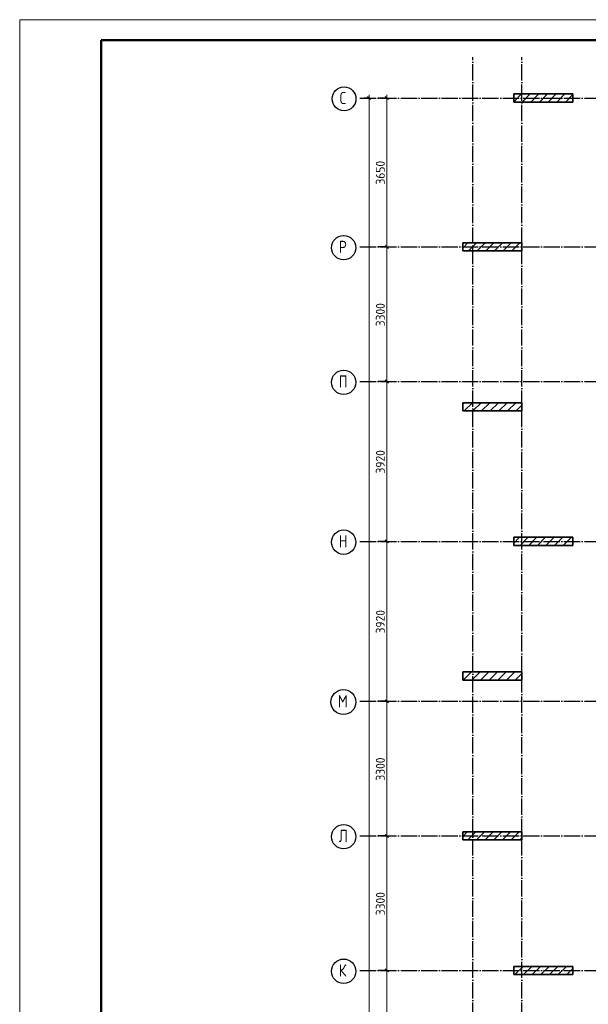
# Model space of a CAD drawing. Header units: millimetres. Extents: x -49773 to 2322955, y -3321 to 58485.
# Tile 408 of 580: x 1557507 to 1571441, y 32408 to 56548. Entities that reach past the tile are written whole.
import ezdxf

# ---------------------------------------------------------------- set-up
doc = ezdxf.new("R2010")
doc.units = ezdxf.units.MM
doc.linetypes.add('______11', pattern=[500, 400, -50, 0, -50])
doc.linetypes.add('______5', pattern=[1100, 800, -100, 100, -100])
doc.layers.add('Standard', color=7, linetype='Continuous', lineweight=25)
doc.layers.add('Размерная линия_ общее', color=7, linetype='Continuous', lineweight=13)
doc.layers.add('Осевая линия_ общее', color=7, linetype='______5', lineweight=13, true_color=0xa0a0a0)
doc.styles.add('ISOCPEUR', font='txt')

msp = doc.modelspace()

# ---------------------------------------------------------------- linework, layer by layer
at = {"color": 7, "linetype": 'Continuous', "lineweight": 35, "transparency": 33554687}
for p, q in [((1571062.8, 54727.4), (1569612.8, 54727.4)), ((1569612.8, 54727.4), (1569612.8, 54527.4)), ((1571062.8, 54527.4), (1571062.8, 54727.4)), ((1569612.8, 54527.4), (1571062.8, 54527.4)), ((1569812.8, 51077.4), (1568362.8, 51077.4)), ((1568362.8, 51077.4), (1568362.8, 50877.4)), ((1569812.8, 50877.4), (1569812.8, 51077.4)), ((1568362.8, 50877.4), (1569812.8, 50877.4)), ((1569812.8, 47157.4), (1568362.8, 47157.4)), ((1568362.8, 47157.4), (1568362.8, 46957.4)), ((1569812.8, 46957.4), (1569812.8, 47157.4)), ((1568362.8, 46957.4), (1569812.8, 46957.4)), ((1571062.8, 43857.4), (1569612.8, 43857.4)), ((1569612.8, 43857.4), (1569612.8, 43657.4)), ((1571062.8, 43657.4), (1571062.8, 43857.4)), ((1569612.8, 43657.4), (1571062.8, 43657.4)), ((1569812.8, 40557.4), (1568362.8, 40557.4)), ((1568362.8, 40557.4), (1568362.8, 40357.4)), ((1569812.8, 40357.4), (1569812.8, 40557.4)), ((1568362.8, 40357.4), (1569812.8, 40357.4)), ((1569812.8, 36637.4), (1568362.8, 36637.4)), ((1568362.8, 36637.4), (1568362.8, 36437.4)), ((1569812.8, 36437.4), (1569812.8, 36637.4)), ((1568362.8, 36437.4), (1569812.8, 36437.4)), ((1571062.8, 33337.4), (1569612.8, 33337.4)), ((1569612.8, 33337.4), (1569612.8, 33137.4)), ((1571062.8, 33137.4), (1571062.8, 33337.4)), ((1569612.8, 33137.4), (1571062.8, 33137.4))]:
    msp.add_line(p, q, dxfattribs=at)
at = {"color": 253, "linetype": '______11', "lineweight": 18, "true_color": 0xababab, "transparency": 33554687}
for p, q in [((1569612.8, 54533.7), (1569806.6, 54727.4)), ((1570030.8, 54527.4), (1570230.8, 54727.4)), ((1570455.1, 54527.4), (1570655.1, 54727.4)), ((1570879.3, 54527.4), (1571062.8, 54710.9)), ((1568502.2, 50877.4), (1568702.1, 51077.4)), ((1568926.4, 50877.4), (1569126.4, 51077.4)), ((1569350.7, 50877.4), (1569550.7, 51077.4)), ((1569774.9, 50877.4), (1569812.8, 50915.3)), ((1568400.5, 46957.4), (1568600.5, 47157.4)), ((1568824.8, 46957.4), (1569024.8, 47157.4)), ((1569249.1, 46957.4), (1569449.1, 47157.4)), ((1569673.3, 46957.4), (1569812.8, 47096.9)), ((1569767.4, 43657.4), (1569967.4, 43857.4)), ((1570191.7, 43657.4), (1570391.7, 43857.4)), ((1570616, 43657.4), (1570816, 43857.4)), ((1571040.2, 43657.4), (1571062.8, 43680)), ((1568362.8, 40555.8), (1568364.5, 40557.4)), ((1568588.8, 40357.4), (1568788.8, 40557.4)), ((1569013, 40357.4), (1569213, 40557.4)), ((1569437.3, 40357.4), (1569637.3, 40557.4)), ((1568487.1, 36437.4), (1568687.1, 36637.4)), ((1568911.4, 36437.4), (1569111.4, 36637.4)), ((1569335.7, 36437.4), (1569535.7, 36637.4)), ((1569759.9, 36437.4), (1569812.8, 36490.3)), ((1569612.8, 33320.5), (1569629.8, 33337.4)), ((1569854, 33137.4), (1570054, 33337.4)), ((1570278.3, 33137.4), (1570478.3, 33337.4)), ((1570702.6, 33137.4), (1570902.6, 33337.4))]:
    msp.add_line(p, q, dxfattribs=at)
at = {"color": 253, "linetype": '______5', "lineweight": 18, "true_color": 0xababab, "transparency": 33554687}
for p, q in [((1569818.7, 54527.4), (1570018.7, 54727.4)), ((1570243, 54527.4), (1570443, 54727.4)), ((1570667.2, 54527.4), (1570867.2, 54727.4)), ((1568362.8, 50950.2), (1568490, 51077.4)), ((1568714.3, 50877.4), (1568914.3, 51077.4)), ((1569138.6, 50877.4), (1569338.6, 51077.4)), ((1569562.8, 50877.4), (1569762.8, 51077.4)), ((1568362.8, 47131.9), (1568388.4, 47157.4)), ((1568612.7, 46957.4), (1568812.7, 47157.4)), ((1569036.9, 46957.4), (1569236.9, 47157.4)), ((1569461.2, 46957.4), (1569661.2, 47157.4)), ((1569612.8, 43715), (1569755.3, 43857.4)), ((1569979.6, 43657.4), (1570179.6, 43857.4)), ((1570403.8, 43657.4), (1570603.8, 43857.4)), ((1570828.1, 43657.4), (1571028.1, 43857.4)), ((1568376.6, 40357.4), (1568576.6, 40557.4)), ((1568800.9, 40357.4), (1569000.9, 40557.4)), ((1569225.1, 40357.4), (1569425.1, 40557.4)), ((1569649.4, 40357.4), (1569812.8, 40520.8)), ((1568362.8, 36525.2), (1568475, 36637.4)), ((1568699.3, 36437.4), (1568899.3, 36637.4)), ((1569123.5, 36437.4), (1569323.5, 36637.4)), ((1569547.8, 36437.4), (1569747.8, 36637.4)), ((1569641.9, 33137.4), (1569841.9, 33337.4)), ((1570066.2, 33137.4), (1570266.2, 33337.4)), ((1570490.4, 33137.4), (1570690.4, 33337.4)), ((1570914.7, 33137.4), (1571062.8, 33285.6))]:
    msp.add_line(p, q, dxfattribs=at)
at = {"layer": 'Standard', "color": 7, "linetype": 'Continuous', "lineweight": 13, "transparency": 33554687}
msp.add_lwpolyline([(1557507.2, -2852.3), (1599507.2, -2852.3), (1599507.2, 56547.7), (1557507.2, 56547.7), (1557507.2, -2852.3)], close=True, dxfattribs=at)
at = {"layer": 'Standard', "color": 7, "linetype": 'Continuous', "lineweight": 50, "transparency": 33554687}
msp.add_lwpolyline([(1559507.2, 56047.7), (1599007.2, 56047.7), (1599007.2, -2352.3), (1559507.2, -2352.3), (1559507.2, 56047.7)], close=True, dxfattribs=at)
at = {"layer": 'Осевая линия_ общее', "color": 253, "linetype": '______11', "lineweight": -3, "true_color": 0xa0a0a0, "transparency": 33554687}
for p, q in [((1568612.8, 5547.4), (1568612.8, 55627.4)), ((1569812.8, 5547.4), (1569812.8, 55627.4)), ((1565842.8, 54627.4), (1582822.8, 54627.4)), ((1565842.8, 50977.4), (1582822.8, 50977.4)), ((1565842.8, 47677.4), (1584262.8, 47677.4)), ((1565842.8, 43757.4), (1584262.8, 43757.4)), ((1565842.8, 39837.4), (1584262.8, 39837.4)), ((1565842.8, 36537.4), (1583082.8, 36537.4)), ((1565842.8, 33237.4), (1583082.8, 33237.4))]:
    msp.add_line(p, q, dxfattribs=at)
at = {"layer": 'Осевая линия_ общее', "color": 7, "linetype": 'Continuous', "lineweight": 25, "transparency": 33554687}
for centre, radius in [((1565455.2, 54607.9), 292.4), ((1565446.6, 50957.9), 298.8), ((1565446.6, 47657.9), 298.8), ((1565446.6, 43737.9), 298.8), ((1565438.6, 39817.9), 305.8), ((1565446.6, 36517.9), 298.8), ((1565446.6, 33217.9), 298.8)]:
    msp.add_circle(centre, radius, dxfattribs=at)
at = {"layer": 'Размерная линия_ общее', "color": 253, "linetype": 'Continuous', "lineweight": -3, "true_color": 0xa0a0a0, "transparency": 33554687}
for p, q in [((1566068.6, 54627.4), (1565943.6, 54627.4)), ((1566068.6, 54627.4), (1566193.6, 54627.4)), ((1566068.6, 54627.4), (1566175, 54627.4)), ((1566504.2, 54627.4), (1566289, 54627.4)), ((1566504.2, 54627.4), (1566379.2, 54627.4)), ((1566504.2, 54627.4), (1566629.2, 54627.4)), ((1566504.2, 50977.4), (1566379.2, 50977.4)), ((1566504.2, 50977.4), (1566629.2, 50977.4)), ((1566504.2, 47677.4), (1566379.2, 47677.4)), ((1566504.2, 47677.4), (1566629.2, 47677.4)), ((1566504.2, 43757.4), (1566379.2, 43757.4)), ((1566504.2, 43757.4), (1566629.2, 43757.4)), ((1566504.2, 39837.4), (1566379.2, 39837.4)), ((1566504.2, 39837.4), (1566629.2, 39837.4)), ((1566504.2, 36537.4), (1566379.2, 36537.4)), ((1566504.2, 36537.4), (1566629.2, 36537.4)), ((1566504.2, 33237.4), (1566379.2, 33237.4)), ((1566504.2, 33237.4), (1566629.2, 33237.4))]:
    msp.add_line(p, q, dxfattribs=at)
at = {"layer": 'Размерная линия_ общее', "color": 7, "linetype": 'Continuous', "lineweight": 25, "transparency": 33554687}
for p, q in [((1566106.1, 54589.9), (1566031.1, 54664.9)), ((1566541.7, 54589.9), (1566466.7, 54664.9)), ((1566541.7, 50939.9), (1566466.7, 51014.9)), ((1566541.7, 47639.9), (1566466.7, 47714.9)), ((1566541.7, 43719.9), (1566466.7, 43794.9)), ((1566541.7, 39799.9), (1566466.7, 39874.9)), ((1566541.7, 36499.9), (1566466.7, 36574.9)), ((1566541.7, 33199.9), (1566466.7, 33274.9))]:
    msp.add_line(p, q, dxfattribs=at)
at = {"layer": 'Размерная линия_ общее', "color": 7, "linetype": 'Continuous', "lineweight": 13, "transparency": 33554687}
for p, q in [((1566068.6, 54627.4), (1566068.6, 54702.4)), ((1566068.6, 8137.4), (1566068.6, 54627.4)), ((1566504.2, 54627.4), (1566504.2, 54702.4)), ((1566504.2, 50977.4), (1566504.2, 54627.4)), ((1566504.2, 47677.4), (1566504.2, 50977.4)), ((1566504.2, 43757.4), (1566504.2, 47677.4)), ((1566504.2, 39837.4), (1566504.2, 43757.4)), ((1566504.2, 36537.4), (1566504.2, 39837.4)), ((1566504.2, 33237.4), (1566504.2, 36537.4)), ((1566504.2, 29937.4), (1566504.2, 33237.4))]:
    msp.add_line(p, q, dxfattribs=at)
at = {"layer": 'Размерная линия_ общее', "color": 253, "linetype": 'Continuous', "lineweight": -3, "true_color": 0xa0a0a0, "transparency": 33554687}
for points in [[(1566504.2, 50977.4), (1566487.2, 50977.4), (1566487.2, 50977.4), (1566289, 50977.4)], [(1566504.2, 47677.4), (1566487.2, 47677.4), (1566487.2, 47677.4), (1566487.2, 47677.4), (1566487.2, 47677.4), (1566289, 47677.4)], [(1566504.2, 43757.4), (1566487.2, 43757.4), (1566487.2, 43757.4), (1566487.2, 43757.4), (1566487.2, 43757.4), (1566487.2, 43757.4), (1566487.2, 43757.4), (1566289, 43757.4)], [(1566504.2, 39837.4), (1566487.2, 39837.4), (1566487.2, 39837.4), (1566487.2, 39837.4), (1566487.2, 39837.4), (1566487.2, 39837.4), (1566487.2, 39837.4), (1566487.2, 39837.4), (1566487.2, 39837.4), (1566289, 39837.4)], [(1566504.2, 36537.4), (1566487.2, 36537.4), (1566487.2, 36537.4), (1566487.2, 36537.4), (1566487.2, 36537.4), (1566487.2, 36537.4), (1566487.2, 36537.4), (1566487.2, 36537.4), (1566487.2, 36537.4), (1566487.2, 36537.4), (1566487.2, 36537.4), (1566289, 36537.4)], [(1566504.2, 33237.4), (1566487.2, 33237.4), (1566487.2, 33237.4), (1566487.2, 33237.4), (1566487.2, 33237.4), (1566487.2, 33237.4), (1566487.2, 33237.4), (1566487.2, 33237.4), (1566487.2, 33237.4), (1566487.2, 33237.4), (1566487.2, 33237.4), (1566487.2, 33237.4), (1566487.2, 33237.4), (1566289, 33237.4)]]:
    msp.add_lwpolyline(points, dxfattribs=at)

# ---------------------------------------------------------------- texts
at = {"layer": 'Осевая линия_ общее', "color": 7, "linetype": 'Continuous', "lineweight": 25, "transparency": 33554687, "char_height": 300, "attachment_point": 7, "style": 'ISOCPEUR'}
for s, insert, width in [('\\W0.78;С', (1565350.2, 54477.4), 326.407), ('\\W0.80;Р', (1565326.6, 50827.4), 359.83), ('\\W0.80;П', (1565326.6, 47527.4), 359.83), ('\\W0.80;Н', (1565326.6, 43607.4), 359.83), ('\\W0.82;М', (1565303.6, 39687.4), 392.649), ('\\W0.80;Л', (1565326.6, 36387.4), 359.83), ('\\W0.80;К', (1565326.6, 33087.4), 359.83)]:
    msp.add_mtext(s, dxfattribs=dict(at, insert=insert, width=width))
at = {"layer": 'Размерная линия_ общее', "color": 7, "linetype": 'Continuous', "lineweight": 25, "transparency": 33554687, "char_height": 220, "attachment_point": 7, "rotation": 90, "style": 'ISOCPEUR'}
for s, insert, width in [('\\W0.93;3650', (1566454.2, 52505.4), 718.101), ('\\W0.93;3300', (1566454.2, 49030.4), 718.094), ('\\W0.93;3920', (1566454.2, 45420.4), 718.101), ('\\W0.93;3920', (1566454.2, 41500.4), 718.101), ('\\W0.93;3300', (1566454.2, 37890.4), 718.094), ('\\W0.93;3300', (1566454.2, 34590.4), 718.094)]:
    msp.add_mtext(s, dxfattribs=dict(at, insert=insert, width=width))

doc.saveas('drawing.dxf')
